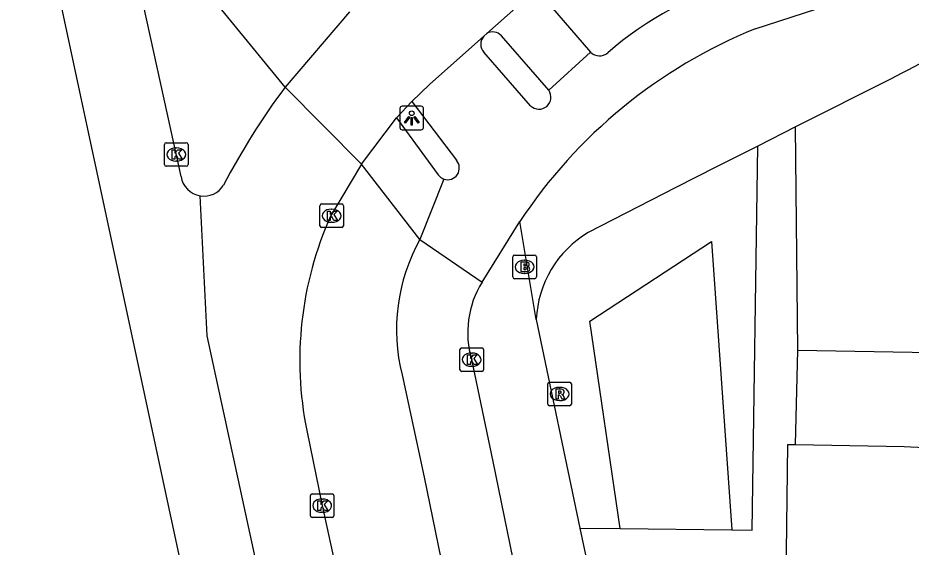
# Model space of a CAD drawing. Extents: x 163010 to 163853, y 382793 to 383982.
# Drawn here: x 163134.5 to 163172.35, y 383559.56 to 383582 of the extents above; entities that cross this region are included whole.
import ezdxf

# ---------------------------------------------------------------- set-up
doc = ezdxf.new("R2010")
doc.units = 0
for name, color, linetype in [('IMGEO_Brandkraan', 7, 'Continuous'), ('IMGEO_Fietspad_open', 7, 'Continuous'), ('IMGEO_Groenvoorziening', 7, 'Continuous'), ('IMGEO_Kolk', 7, 'Continuous'), ('IMGEO_Lichtpunt', 7, 'Continuous'), ('IMGEO_Pand', 7, 'Continuous'), ('IMGEO_Rijbaan_lokaal_gesloten', 7, 'Continuous'), ('IMGEO_Rijbaan_regionaal_gesloten', 7, 'Continuous'), ('IMGEO_Rioolput', 7, 'Continuous'), ('IMGEO_Voetpad_open', 7, 'Continuous')]:
    doc.layers.add(name, color=color, linetype=linetype)

msp = doc.modelspace()

# ---------------------------------------------------------------- linework, layer by layer
at = {"layer": 'IMGEO_Brandkraan'}
for p, q in [((163155.47, 383571.015), (163155.47, 383571.867)), ((163155.545, 383571.941), (163156.397, 383571.941)), ((163155.958, 383571.721), (163155.983, 383571.721)), ((163156.471, 383571.867), (163156.471, 383571.015)), ((163156.397, 383570.941), (163155.545, 383570.941)), ((163155.981, 383571.161), (163155.956, 383571.161))]:
    msp.add_line(p, q, dxfattribs=at)
for points in [[(163155.47, 383571.015), (163155.47, 383571.867)], [(163155.545, 383571.941), (163156.397, 383571.941)], [(163156.471, 383571.867), (163156.471, 383571.015)], [(163155.818, 383571.641), (163155.818, 383571.241), (163156.031, 383571.241)], [(163156.049, 383571.641), (163155.818, 383571.641)], [(163155.997, 383571.56), (163155.943, 383571.56), (163155.943, 383571.484)], [(163155.943, 383571.484), (163155.996, 383571.484)], [(163156.005, 383571.408), (163155.943, 383571.408), (163155.943, 383571.327)], [(163155.943, 383571.327), (163156.005, 383571.327)], [(163156.397, 383570.941), (163155.545, 383570.941)]]:
    msp.add_lwpolyline(points, dxfattribs=at)
for centre, radius, start, end in [((163155.547, 383571.865), 0.0765, 91.552, 178.448), ((163155.547, 383571.865), 0.0765, 91.552, 178.448), ((163156.395, 383571.865), 0.0765, 1.552, 88.448), ((163156.395, 383571.865), 0.0765, 1.552, 88.448), ((163155.998, 383571.522), 0.0379, 267.8285, 90.9355), ((163156.006, 383571.367), 0.0404, 269.8759, 90.5077), ((163156.053, 383571.496), 0.145, 59.4692, 91.5367), ((163156.078, 383571.543), 0.0922, 285.5137, 58.1501), ((163156.083, 383571.351), 0.105, 301.3115, 78.989), ((163155.547, 383571.017), 0.0765, 181.552, 268.448), ((163155.547, 383571.017), 0.0765, 181.552, 268.448), ((163156.037, 383571.492), 0.251, 268.6676, 293.5347), ((163156.395, 383571.017), 0.0765, 271.552, 358.448), ((163156.395, 383571.017), 0.0765, 271.552, 358.448)]:
    msp.add_arc(centre, radius, start, end, dxfattribs=at)
for centre, major_axis, ratio, start_param, end_param in [((163155.957, 383571.441), (-0.387, 0.002), 0.722429, 4.712389, 7.853982), ((163155.982, 383571.441), (-0.39, 0.002), 0.717154, 1.570796, 4.712389)]:
    msp.add_ellipse(centre, major_axis=major_axis, ratio=ratio, start_param=start_param, end_param=end_param, dxfattribs=at)
at = {"layer": 'IMGEO_Fietspad_open'}
for points in [[(163165.737, 383581.534), (163177.201, 383585.275), (163189.429, 383589.292), (163227.938, 383601.879)], [(163156.225, 383578.271), (163154.244, 383580.544)], [(163158.767, 383580.545), (163156.993, 383578.93)], [(163151.19, 383578.462), (163153.081, 383575.965)], [(163152.553, 383575.167), (163151.536, 383572.607)], [(163154.173, 383570.796), (163155.766, 383573.36)], [(163151.536, 383572.607), (163154.173, 383570.796)], [(163167, 383504.056), (163156.1, 383556.086), (163154.646, 383563.186), (163153.731, 383567.509)], [(163150.783, 383566.859), (163151.718, 383562.532), (163153.144, 383555.555), (163164.435, 383501.474), (163164.781, 383500), (163164.9, 383499.494)]]:
    msp.add_lwpolyline(points, dxfattribs=at)
for centre, radius, start, end in [((163169.328, 383569.073), 15.096, 105.942, 130.6619), ((163173.95, 383561.347), 21.794, 112.1384, 146.5498), ((163154.622, 383580.885), 0.509, 138.1443, 222.0239), ((163159.14, 383580.913), 0.525, 224.5996, 312.0821), ((163156.579, 383578.636), 0.508, 225.9155, 35.3485), ((163152.714, 383575.634), 0.494, 250.9529, 42.0656), ((163158.443, 383568.779), 7.897, 151.0017, 194.0715), ((163157.579, 383568.665), 4.018, 147.966, 196.7169)]:
    msp.add_arc(centre, radius, start, end, dxfattribs=at)
at = {"layer": 'IMGEO_Groenvoorziening'}
for points in [[(163167.542, 383567.909), (163190.955, 383567.498), (163193.383, 383568.73), (163196.982, 383570.557), (163196.354, 383571.794), (163191.745, 383581.753), (163189.98, 383580.853)], [(163160.028, 383560.345), (163158.729, 383569.146), (163163.892, 383572.517), (163164.748, 383560.288)]]:
    msp.add_lwpolyline(points, dxfattribs=at)
at = {"layer": 'IMGEO_Kolk'}
for p, q in [((163140.713, 383575.783), (163140.713, 383576.635)), ((163140.788, 383576.709), (163141.64, 383576.709)), ((163141.714, 383576.635), (163141.714, 383575.783)), ((163141.201, 383576.489), (163141.226, 383576.489)), ((163141.224, 383575.929), (163141.199, 383575.929)), ((163141.64, 383575.709), (163140.788, 383575.709)), ((163147.296, 383573.186), (163147.296, 383574.038)), ((163147.371, 383574.112), (163148.223, 383574.112)), ((163148.297, 383574.038), (163148.297, 383573.186)), ((163147.784, 383573.892), (163147.809, 383573.892)), ((163147.807, 383573.332), (163147.782, 383573.332)), ((163148.223, 383573.112), (163147.371, 383573.112)), ((163153.231, 383567.083), (163153.231, 383567.935)), ((163153.306, 383568.009), (163154.158, 383568.009)), ((163154.232, 383567.935), (163154.232, 383567.083)), ((163153.719, 383567.789), (163153.744, 383567.789)), ((163153.742, 383567.229), (163153.717, 383567.229)), ((163154.158, 383567.009), (163153.306, 383567.009)), ((163146.97, 383561.818), (163147.822, 383561.818)), ((163146.895, 383560.892), (163146.895, 383561.744)), ((163147.383, 383561.598), (163147.408, 383561.598)), ((163147.896, 383561.744), (163147.896, 383560.892)), ((163147.822, 383560.818), (163146.97, 383560.818)), ((163147.406, 383561.038), (163147.381, 383561.038))]:
    msp.add_line(p, q, dxfattribs=at)
for points in [[(163140.713, 383575.783), (163140.713, 383576.635)], [(163140.788, 383576.709), (163141.64, 383576.709)], [(163141.714, 383576.635), (163141.714, 383575.783)], [(163141.034, 383576.409), (163141.157, 383576.409), (163141.157, 383576.258), (163141.287, 383576.409), (163141.451, 383576.409), (163141.305, 383576.258), (163141.458, 383576.009), (163141.306, 383576.009), (163141.221, 383576.173), (163141.157, 383576.106), (163141.157, 383576.009), (163141.034, 383576.009), (163141.034, 383576.409)], [(163141.64, 383575.709), (163140.788, 383575.709)], [(163147.296, 383573.186), (163147.296, 383574.038)], [(163147.371, 383574.112), (163148.223, 383574.112)], [(163148.297, 383574.038), (163148.297, 383573.186)], [(163147.617, 383573.812), (163147.74, 383573.812), (163147.74, 383573.661), (163147.87, 383573.812), (163148.034, 383573.812), (163147.888, 383573.661), (163148.041, 383573.412), (163147.889, 383573.412), (163147.804, 383573.576), (163147.74, 383573.509), (163147.74, 383573.412), (163147.617, 383573.412), (163147.617, 383573.812)], [(163148.223, 383573.112), (163147.371, 383573.112)], [(163153.231, 383567.083), (163153.231, 383567.935)], [(163153.306, 383568.009), (163154.158, 383568.009)], [(163154.232, 383567.935), (163154.232, 383567.083)], [(163153.552, 383567.709), (163153.675, 383567.709), (163153.675, 383567.558), (163153.805, 383567.709), (163153.969, 383567.709), (163153.823, 383567.558), (163153.976, 383567.309), (163153.824, 383567.309), (163153.739, 383567.473), (163153.675, 383567.406), (163153.675, 383567.309), (163153.552, 383567.309), (163153.552, 383567.709)], [(163154.158, 383567.009), (163153.306, 383567.009)], [(163146.97, 383561.818), (163147.822, 383561.818)], [(163146.895, 383560.892), (163146.895, 383561.744)], [(163147.216, 383561.518), (163147.339, 383561.518), (163147.339, 383561.367), (163147.469, 383561.518), (163147.633, 383561.518), (163147.487, 383561.367), (163147.64, 383561.118), (163147.488, 383561.118), (163147.403, 383561.282), (163147.339, 383561.215), (163147.339, 383561.118), (163147.216, 383561.118), (163147.216, 383561.518)], [(163147.896, 383561.744), (163147.896, 383560.892)], [(163147.822, 383560.818), (163146.97, 383560.818)]]:
    msp.add_lwpolyline(points, dxfattribs=at)
for centre, start, end in [((163140.79, 383576.633), 91.552, 178.448), ((163140.79, 383576.633), 91.552, 178.448), ((163141.638, 383576.633), 1.552, 88.448), ((163141.638, 383576.633), 1.552, 88.448), ((163140.79, 383575.785), 181.552, 268.448), ((163140.79, 383575.785), 181.552, 268.448), ((163141.638, 383575.785), 271.552, 358.448), ((163141.638, 383575.785), 271.552, 358.448), ((163147.373, 383574.036), 91.552, 178.448), ((163147.373, 383574.036), 91.552, 178.448), ((163148.221, 383574.036), 1.552, 88.448), ((163148.221, 383574.036), 1.552, 88.448), ((163147.373, 383573.188), 181.552, 268.448), ((163147.373, 383573.188), 181.552, 268.448), ((163148.221, 383573.188), 271.552, 358.448), ((163148.221, 383573.188), 271.552, 358.448), ((163153.308, 383567.933), 91.552, 178.448), ((163153.308, 383567.933), 91.552, 178.448), ((163154.156, 383567.933), 1.552, 88.448), ((163154.156, 383567.933), 1.552, 88.448), ((163153.308, 383567.085), 181.552, 268.448), ((163153.308, 383567.085), 181.552, 268.448), ((163154.156, 383567.085), 271.552, 358.448), ((163154.156, 383567.085), 271.552, 358.448), ((163146.972, 383561.742), 91.552, 178.448), ((163146.972, 383561.742), 91.552, 178.448), ((163147.82, 383561.742), 1.552, 88.448), ((163147.82, 383561.742), 1.552, 88.448), ((163146.972, 383560.894), 181.552, 268.448), ((163146.972, 383560.894), 181.552, 268.448), ((163147.82, 383560.894), 271.552, 358.448), ((163147.82, 383560.894), 271.552, 358.448)]:
    msp.add_arc(centre, 0.0765, start, end, dxfattribs=at)
for centre, major_axis, ratio, start_param, end_param in [((163141.2, 383576.209), (-0.387, 0.002), 0.722429, 4.712389, 7.853982), ((163141.225, 383576.209), (-0.39, 0.002), 0.717154, 1.570796, 4.712389), ((163147.783, 383573.612), (-0.387, 0.002), 0.722429, 4.712389, 7.853982), ((163147.808, 383573.612), (-0.39, 0.002), 0.717154, 1.570796, 4.712389), ((163153.718, 383567.509), (-0.387, 0.002), 0.722429, 4.712389, 7.853982), ((163153.743, 383567.509), (-0.39, 0.002), 0.717154, 1.570796, 4.712389), ((163147.382, 383561.318), (-0.387, 0.002), 0.722429, 4.712389, 7.853982), ((163147.407, 383561.318), (-0.39, 0.002), 0.717154, 1.570796, 4.712389)]:
    msp.add_ellipse(centre, major_axis=major_axis, ratio=ratio, start_param=start_param, end_param=end_param, dxfattribs=at)
at = {"layer": 'IMGEO_Lichtpunt'}
for p, q in [((163150.691, 383578.159), (163150.691, 383577.352)), ((163150.691, 383578.159), (163150.691, 383577.352)), ((163151.593, 383578.254), (163150.785, 383578.254)), ((163151.593, 383578.254), (163150.785, 383578.254)), ((163151.687, 383577.352), (163151.687, 383578.159)), ((163151.687, 383577.352), (163151.687, 383578.159)), ((163150.785, 383577.258), (163151.593, 383577.258)), ((163150.785, 383577.258), (163151.593, 383577.258))]:
    msp.add_line(p, q, dxfattribs=at)
for points in [[(163151.065, 383577.823), (163151.104, 383577.795), (163150.916, 383577.533), (163150.878, 383577.56), (163151.065, 383577.823)], [(163151.167, 383577.775), (163151.214, 383577.775), (163151.214, 383577.453), (163151.167, 383577.453), (163151.167, 383577.775)], [(163151.277, 383577.795), (163151.315, 383577.822), (163151.502, 383577.56), (163151.463, 383577.532), (163151.277, 383577.795)]]:
    msp.add_lwpolyline(points, dxfattribs=at)
msp.add_circle((163151.19, 383577.957), 0.0994, dxfattribs=at)
for centre, start, end in [((163150.785, 383578.159), 90, 180), ((163150.785, 383578.159), 90, 180), ((163151.593, 383578.159), 0, 90), ((163151.593, 383578.159), 0, 90), ((163150.785, 383577.352), 180, 270), ((163150.785, 383577.352), 180, 270), ((163151.593, 383577.352), 270, 0), ((163151.593, 383577.352), 270, 360)]:
    msp.add_arc(centre, 0.0946, start, end, dxfattribs=at)
at = {"layer": 'IMGEO_Pand'}
for points in [[(163166.983, 383545.227), (163167.016, 383548.086), (163167.096, 383552.693), (163167.132, 383554.773), (163167.015, 383554.777), (163167.13, 383563.915), (163167.447, 383563.91)], [(163167.447, 383563.91), (163172.06, 383563.83), (163178.094, 383563.53), (163177.964, 383551.81), (163177.836, 383541.731), (163176.846, 383541.744), (163176.112, 383539.277), (163180.096, 383537.897), (163186.27, 383535.979), (163183.553, 383526.844), (163168.108, 383531.398), (163167.964, 383531.44), (163167.285, 383531.627)]]:
    msp.add_lwpolyline(points, dxfattribs=at)
at = {"layer": 'IMGEO_Rijbaan_lokaal_gesloten'}
for points in [[(163154.371, 383581.339), (163156.83, 383583.531)], [(163148.549, 383582.252), (163145.821, 383579.058)], [(163154.243, 383581.225), (163151.943, 383579.18), (163151.19, 383578.462)], [(163154.243, 383581.225), (163154.371, 383581.339)], [(163150.538, 383577.761), (163151.19, 383578.462)], [(163149.064, 383575.796), (163150.538, 383577.761)]]:
    msp.add_lwpolyline(points, dxfattribs=at)
at = {"layer": 'IMGEO_Rijbaan_regionaal_gesloten'}
for points in [[(163186.341, 383296.644), (163186.215, 383301.895), (163185.236, 383313.83), (163184.039, 383325.745), (163182.032, 383341.64), (163179.185, 383361.372), (163176.149, 383381.221), (163173.105, 383401.129), (163170.496, 383416.864), (163167.702, 383432.568), (163165.593, 383444.417), (163163.278, 383456.29), (163160.943, 383468.26), (163153.991, 383500.14), (163134.503, 383591.15)], [(163141.419, 383575.271), (163138.661, 383587.83)], [(163145.821, 383579.058), (163149.064, 383575.796)], [(163149.064, 383575.796), (163147.75, 383573.589)], [(163164.976, 383467.058), (163163.262, 383472.944), (163157.395, 383499.872), (163142.523, 383568.525), (163142.227, 383574.456)], [(163146.741, 383564.507), (163147.395, 383561.318), (163148.833, 383554.724), (163160.745, 383500), (163161.912, 383494.662), (163163.127, 383489.1)]]:
    msp.add_lwpolyline(points, dxfattribs=at)
for centre, radius, start, end in [((163170.568, 383560.625), 30.857, 143.3193, 152.4321), ((163142.382, 383575.417), 0.974, 188.647, 260.8588), ((163142.385, 383575.418), 0.974, 260.6872, 328.3319), ((163161.464, 383567.468), 15.018, 155.9481, 191.3729)]:
    msp.add_arc(centre, radius, start, end, dxfattribs=at)
at = {"layer": 'IMGEO_Rioolput'}
for p, q in [((163156.953, 383565.628), (163156.953, 383566.48)), ((163157.028, 383566.554), (163157.88, 383566.554)), ((163157.954, 383566.48), (163157.954, 383565.628)), ((163157.441, 383566.334), (163157.466, 383566.334)), ((163157.464, 383565.774), (163157.439, 383565.774)), ((163157.88, 383565.554), (163157.028, 383565.554))]:
    msp.add_line(p, q, dxfattribs=at)
for points in [[(163156.953, 383565.628), (163156.953, 383566.48)], [(163157.028, 383566.554), (163157.88, 383566.554)], [(163157.954, 383566.48), (163157.954, 383565.628)], [(163157.542, 383566.252), (163157.29, 383566.254), (163157.29, 383565.854)], [(163157.29, 383565.854), (163157.414, 383565.854), (163157.414, 383566.016), (163157.425, 383566.016)], [(163157.468, 383566.173), (163157.414, 383566.173), (163157.414, 383566.092)], [(163157.414, 383566.092), (163157.466, 383566.092)], [(163157.472, 383565.987), (163157.543, 383565.854), (163157.683, 383565.854), (163157.618, 383565.98)], [(163157.88, 383565.554), (163157.028, 383565.554)]]:
    msp.add_lwpolyline(points, dxfattribs=at)
for centre, radius, start, end in [((163157.03, 383566.478), 0.0765, 91.552, 178.448), ((163157.03, 383566.478), 0.0765, 91.552, 178.448), ((163157.878, 383566.478), 0.0765, 1.552, 88.448), ((163157.878, 383566.478), 0.0765, 1.552, 88.448), ((163157.424, 383565.963), 0.0533, 26.0293, 88.6989), ((163157.45, 383566.281), 0.19, 274.7715, 282.9687), ((163157.474, 383566.077), 0.0964, 77.0061, 93.1865), ((163157.488, 383566.134), 0.0378, 276.6634, 79.6772), ((163157.541, 383566.142), 0.109, 350.3612, 89.416), ((163157.539, 383566.142), 0.112, 277.5842, 350.9817), ((163157.523, 383565.927), 0.108, 29.5134, 73.7905), ((163157.03, 383565.63), 0.0765, 181.552, 268.448), ((163157.03, 383565.63), 0.0765, 181.552, 268.448), ((163157.878, 383565.63), 0.0765, 271.552, 358.448), ((163157.878, 383565.63), 0.0765, 271.552, 358.448)]:
    msp.add_arc(centre, radius, start, end, dxfattribs=at)
for centre, major_axis, ratio, start_param, end_param in [((163157.44, 383566.054), (-0.387, 0.002), 0.722429, 4.712389, 7.853982), ((163157.465, 383566.054), (-0.39, 0.002), 0.717154, 1.570796, 4.712389)]:
    msp.add_ellipse(centre, major_axis=major_axis, ratio=ratio, start_param=start_param, end_param=end_param, dxfattribs=at)
at = {"layer": 'IMGEO_Voetpad_open'}
for points in [[(163145.821, 383579.058), (163138.661, 383587.83)], [(163156.799, 383582.837), (163158.767, 383580.545)], [(163156.993, 383578.93), (163154.989, 383581.243)], [(163171.476, 383579.406), (163167.453, 383577.375)], [(163150.538, 383577.761), (163152.31, 383575.35)], [(163167.453, 383577.375), (163165.855, 383576.564)], [(163167.542, 383567.909), (163167.453, 383577.375)], [(163165.855, 383576.564), (163164.107, 383575.679), (163162.385, 383574.807), (163158.672, 383572.9)], [(163164.748, 383560.288), (163165.613, 383560.278), (163165.855, 383576.564)], [(163151.536, 383572.607), (163149.064, 383575.796)], [(163156.467, 383569.212), (163155.766, 383573.36)], [(163156.467, 383569.212), (163158.314, 383560.365)], [(163167.447, 383563.91), (163167.542, 383567.909)], [(163158.314, 383560.365), (163160.028, 383560.345)], [(163158.314, 383560.365), (163158.648, 383558.764)], [(163160.028, 383560.345), (163164.748, 383560.288)]]:
    msp.add_lwpolyline(points, dxfattribs=at)
for centre, radius, start, end in [((163210.724, 383505.358), 83.806, 111.93025, 117.92503), ((163154.621, 383580.912), 0.495, 41.9845, 120.356), ((163152.721, 383575.642), 0.504, 215.4504, 250.5838), ((163160.98, 383569.017), 4.518, 120.7293, 177.5216)]:
    msp.add_arc(centre, radius, start, end, dxfattribs=at)

doc.saveas('drawing.dxf')
